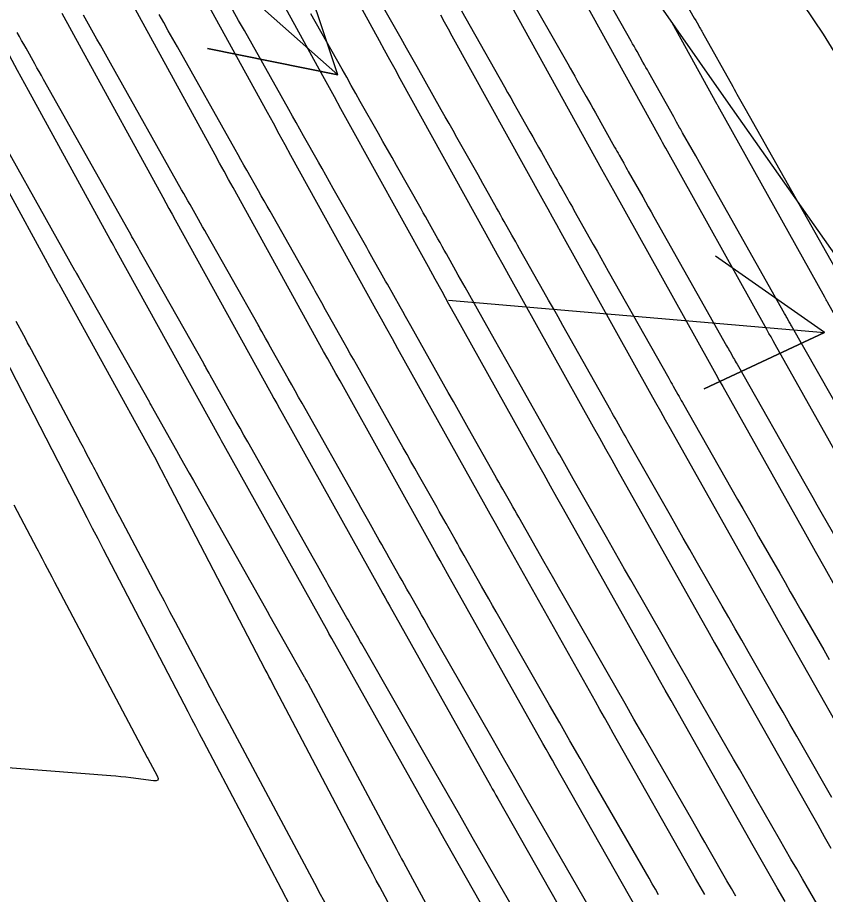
# Model space of a CAD drawing. Extents: x 954385 to 988206, y 1868364 to 1924553.
# Drawn here: x 957587.71 to 957624.12, y 1920242.13 to 1920281.67 of the extents above; entities that cross this region are included whole.
import ezdxf

# ---------------------------------------------------------------- set-up
doc = ezdxf.new("R2010")
doc.units = 0
for name, color, linetype in [('1', 7, 'Continuous'), ('Ex_Major Contours', 7, 'Continuous'), ('Ex_Minor Contours', 7, 'Continuous'), ('Perimeter', 7, 'Continuous'), ('Slopes', 7, 'Continuous')]:
    doc.layers.add(name, color=color, linetype=linetype)

msp = doc.modelspace()

# ---------------------------------------------------------------- linework, layer by layer
at = {"layer": '1'}
for points in [[(957450.815, 1920332.788), (957523.933, 1920382.247), (957528.249, 1920373.093), (957532.507, 1920363.9), (957536.678, 1920354.649), (957540.735, 1920345.321), (957544.536, 1920336.712), (957544.181, 1920336.46), (957544.363, 1920335.701), (957553.229, 1920329.626), (957564.727, 1920325.33), (957576.259, 1920321.058), (957587.884, 1920316.848), (957597.031, 1920310.962), (957602.817, 1920302.803), (957608.305, 1920294.443), (957613.907, 1920286.16), (957619.639, 1920277.964), (957625.387, 1920269.779), (957631.03, 1920261.523), (957636.615, 1920253.228), (957642.475, 1920245.119), (957647.904, 1920236.718)], [(957600.052, 1920287.848), (957604.005, 1920280.634), (957604.239, 1920280.206), (957604.474, 1920279.779), (957604.71, 1920279.351), (957604.945, 1920278.924), (957608.817, 1920271.917), (957609.073, 1920271.454), (957609.33, 1920270.99), (957609.587, 1920270.527), (957609.845, 1920270.064), (957613.659, 1920263.217), (957613.937, 1920262.719), (957614.215, 1920262.222), (957614.493, 1920261.724), (957614.772, 1920261.228), (957618.493, 1920254.603), (957618.811, 1920254.038), (957619.129, 1920253.473), (957619.448, 1920252.908), (957619.767, 1920252.344), (957623.474, 1920245.797), (957623.773, 1920245.27), (957624.072, 1920244.744), (957624.372, 1920244.217)], [(957622.306, 1920241.802), (957621.947, 1920242.432), (957621.588, 1920243.063), (957621.229, 1920243.694), (957620.871, 1920244.325), (957617.164, 1920250.872), (957616.904, 1920251.332), (957616.644, 1920251.792), (957616.385, 1920252.252), (957616.126, 1920252.712), (957612.314, 1920259.499), (957612.022, 1920260.02), (957611.73, 1920260.541), (957611.439, 1920261.062), (957611.148, 1920261.584), (957607.466, 1920268.193), (957607.155, 1920268.751), (957606.845, 1920269.31), (957606.536, 1920269.868), (957606.227, 1920270.427), (957602.585, 1920277.018), (957602.287, 1920277.558), (957601.99, 1920278.098), (957601.693, 1920278.638), (957601.396, 1920279.179), (957597.683, 1920285.955)], [(957636.031, 1920241.897), (957635.562, 1920242.717), (957631.77, 1920249.359), (957631.648, 1920249.572), (957631.527, 1920249.786), (957631.405, 1920250), (957631.284, 1920250.213), (957627.576, 1920256.76), (957627.08, 1920257.638), (957626.584, 1920258.516), (957626.089, 1920259.394), (957625.595, 1920260.273), (957621.854, 1920266.933), (957621.762, 1920267.098), (957621.669, 1920267.264), (957621.576, 1920267.429), (957621.484, 1920267.595), (957616.927, 1920275.776), (957616.855, 1920275.904), (957616.784, 1920276.032), (957616.713, 1920276.161), (957616.642, 1920276.289), (957612.027, 1920284.642)], [(957618.685, 1920242.118), (957618.268, 1920242.853), (957614.56, 1920249.4), (957614.359, 1920249.755), (957614.159, 1920250.111), (957613.958, 1920250.467), (957613.758, 1920250.822), (957609.704, 1920258.04), (957609.474, 1920258.45), (957609.245, 1920258.86), (957609.016, 1920259.27), (957608.787, 1920259.68), (957604.856, 1920266.737), (957604.608, 1920267.183), (957604.36, 1920267.629), (957604.113, 1920268.075), (957603.866, 1920268.521), (957600.035, 1920275.455), (957599.77, 1920275.936), (957599.505, 1920276.417), (957599.24, 1920276.899), (957598.976, 1920277.38), (957595.314, 1920284.062)], [(957609.667, 1920282.736), (957614.034, 1920274.832), (957614.166, 1920274.592), (957614.299, 1920274.352), (957614.433, 1920274.112), (957614.566, 1920273.872), (957618.876, 1920266.136), (957619.03, 1920265.859), (957619.184, 1920265.583), (957619.339, 1920265.307), (957619.494, 1920265.031), (957623.228, 1920258.383), (957623.663, 1920257.609), (957624.099, 1920256.835), (957624.536, 1920256.061), (957624.973, 1920255.288), (957628.681, 1920248.741), (957628.861, 1920248.423), (957629.042, 1920248.105), (957629.223, 1920247.787), (957629.404, 1920247.47), (957633.196, 1920240.828)], [(957615.665, 1920241.381), (957611.957, 1920247.928), (957611.815, 1920248.179), (957611.674, 1920248.43), (957611.532, 1920248.681), (957611.391, 1920248.932), (957607.094, 1920256.582), (957606.927, 1920256.881), (957606.76, 1920257.179), (957606.593, 1920257.477), (957606.426, 1920257.776), (957602.246, 1920265.281), (957602.06, 1920265.614), (957601.875, 1920265.948), (957601.69, 1920266.281), (957601.505, 1920266.615), (957597.426, 1920273.999), (957597.222, 1920274.368), (957597.019, 1920274.736), (957596.817, 1920275.105), (957596.614, 1920275.474), (957592.946, 1920282.169)], [(957589.709, 1920281.864), (957590.143, 1920281.07), (957590.577, 1920280.276), (957594.253, 1920273.567), (957594.394, 1920273.311), (957594.534, 1920273.055), (957594.675, 1920272.799), (957594.816, 1920272.544), (957599.145, 1920264.709), (957599.267, 1920264.488), (957599.39, 1920264.267), (957599.513, 1920264.046), (957599.636, 1920263.825), (957604.066, 1920255.872), (957604.17, 1920255.685), (957604.275, 1920255.498), (957604.379, 1920255.311), (957604.484, 1920255.124), (957609.024, 1920247.042), (957609.106, 1920246.896), (957609.189, 1920246.749), (957609.271, 1920246.603), (957609.354, 1920246.456), (957613.062, 1920239.909)], [(957626.078, 1920247.269), (957622.37, 1920253.816), (957621.992, 1920254.485), (957621.614, 1920255.154), (957621.237, 1920255.823), (957620.861, 1920256.493), (957617.133, 1920263.129), (957616.916, 1920263.516), (957616.699, 1920263.902), (957616.483, 1920264.289), (957616.268, 1920264.676), (957612.205, 1920271.968), (957612.01, 1920272.32), (957611.815, 1920272.671), (957611.62, 1920273.023), (957611.425, 1920273.374), (957607.306, 1920280.83), (957607.132, 1920281.145), (957606.959, 1920281.459), (957606.786, 1920281.774)], [(957639.515, 1920241.835), (957638.985, 1920242.758), (957638.456, 1920243.682), (957637.928, 1920244.606), (957634.136, 1920251.248), (957634.073, 1920251.357), (957634.011, 1920251.467), (957633.949, 1920251.576), (957633.887, 1920251.685), (957630.18, 1920258.232), (957629.624, 1920259.214), (957629.069, 1920260.197), (957628.516, 1920261.18), (957627.963, 1920262.163), (957624.215, 1920268.835), (957624.184, 1920268.89), (957624.154, 1920268.945), (957624.123, 1920268.999), (957624.092, 1920269.054), (957619.287, 1920277.68), (957619.26, 1920277.73), (957619.25, 1920277.746), (957617.216, 1920281.428)], [(957610.982, 1920237.512), (957606.751, 1920244.984), (957606.727, 1920245.026), (957606.704, 1920245.068), (957606.68, 1920245.11), (957606.656, 1920245.152), (957601.874, 1920253.666), (957601.832, 1920253.741), (957601.789, 1920253.817), (957601.747, 1920253.893), (957601.705, 1920253.968), (957597.026, 1920262.368), (957596.965, 1920262.477), (957596.905, 1920262.586), (957596.844, 1920262.695), (957596.784, 1920262.803), (957592.207, 1920271.088), (957592.128, 1920271.231), (957592.049, 1920271.374), (957591.971, 1920271.517), (957591.892, 1920271.661), (957588.208, 1920278.384), (957587.716, 1920279.283), (957587.224, 1920280.183)], [(957607.851, 1920235.293), (957604.033, 1920242.469), (957603.878, 1920242.76), (957603.724, 1920243.052), (957603.569, 1920243.345), (957603.415, 1920243.637), (957599.203, 1920251.644), (957599.121, 1920251.8), (957599.039, 1920251.956), (957598.957, 1920252.113), (957598.875, 1920252.269), (957594.409, 1920260.855), (957594.393, 1920260.887), (957594.377, 1920260.918), (957594.007, 1920261.637), (957593.953, 1920261.741), (957593.898, 1920261.845), (957593.843, 1920261.948), (957593.786, 1920262.051), (957589.597, 1920269.633), (957589.581, 1920269.663), (957589.564, 1920269.693), (957589.547, 1920269.724), (957589.531, 1920269.754), (957585.84, 1920276.491)], [(957587.108, 1920266.368), (957590.593, 1920259.592), (957590.837, 1920259.119), (957591.081, 1920258.646), (957591.325, 1920258.174), (957591.571, 1920257.702), (957595.379, 1920250.38), (957595.552, 1920250.048), (957595.726, 1920249.715), (957595.9, 1920249.383), (957596.074, 1920249.051), (957599.588, 1920242.373), (957599.999, 1920241.592)]]:
    msp.add_lwpolyline(points, dxfattribs=at)
at = {"layer": 'Ex_Major Contours'}
for points in [[(957614.27, 1920240.172), (957611.149, 1920245.595), (957610.636, 1920246.488), (957610.123, 1920247.381), (957609.611, 1920248.275), (957609.1, 1920249.17), (957606.255, 1920254.15), (957606.145, 1920254.343), (957606.034, 1920254.538), (957605.923, 1920254.732), (957605.813, 1920254.926), (957605.372, 1920255.703), (957605.261, 1920255.897), (957605.151, 1920256.091), (957605.041, 1920256.285), (957604.931, 1920256.48), (957604.466, 1920257.301), (957604.351, 1920257.503), (957604.237, 1920257.705), (957604.123, 1920257.907), (957604.01, 1920258.109), (957603.537, 1920258.947), (957603.421, 1920259.154), (957603.304, 1920259.361), (957603.187, 1920259.568), (957603.071, 1920259.775), (957600.536, 1920264.274), (957600.38, 1920264.552), (957600.223, 1920264.83), (957600.067, 1920265.108), (957599.91, 1920265.387), (957599.057, 1920266.908), (957599.015, 1920266.983), (957598.973, 1920267.057), (957598.931, 1920267.132), (957598.889, 1920267.207), (957598.721, 1920267.507), (957598.679, 1920267.582), (957598.637, 1920267.657), (957598.594, 1920267.731), (957598.552, 1920267.806), (957596.239, 1920271.901), (957596.145, 1920272.068), (957596.05, 1920272.235), (957595.956, 1920272.402), (957595.861, 1920272.569), (957595.484, 1920273.236), (957595.39, 1920273.403), (957595.295, 1920273.57), (957595.201, 1920273.737), (957595.107, 1920273.904), (957591.9, 1920279.614), (957591.748, 1920279.884), (957591.596, 1920280.155), (957591.444, 1920280.425), (957591.292, 1920280.696), (957590.685, 1920281.778)], [(957607.719, 1920281.974), (957607.916, 1920281.625), (957608.113, 1920281.277), (957609.659, 1920278.543), (957609.8, 1920278.295), (957609.94, 1920278.047), (957610.08, 1920277.799), (957610.221, 1920277.551), (957610.801, 1920276.523), (957610.931, 1920276.292), (957611.061, 1920276.061), (957611.191, 1920275.83), (957611.321, 1920275.599), (957611.963, 1920274.454), (957612.031, 1920274.332), (957612.099, 1920274.21), (957612.168, 1920274.088), (957612.236, 1920273.966), (957612.51, 1920273.478), (957612.579, 1920273.356), (957612.647, 1920273.234), (957612.716, 1920273.112), (957612.785, 1920272.99), (957613.66, 1920271.436), (957613.829, 1920271.137), (957613.998, 1920270.837), (957614.167, 1920270.538), (957614.335, 1920270.238), (957617.058, 1920265.406), (957617.11, 1920265.315), (957617.161, 1920265.224), (957617.213, 1920265.132), (957617.264, 1920265.041), (957617.471, 1920264.676), (957617.523, 1920264.585), (957617.574, 1920264.494), (957617.626, 1920264.403), (957617.678, 1920264.312), (957620.162, 1920259.94), (957620.399, 1920259.523), (957620.636, 1920259.107), (957620.874, 1920258.691), (957621.111, 1920258.274), (957622.062, 1920256.61), (957622.3, 1920256.194), (957622.538, 1920255.778), (957622.776, 1920255.363), (957623.015, 1920254.948), (957624.043, 1920253.16), (957624.294, 1920252.724)]]:
    msp.add_lwpolyline(points, dxfattribs=at)
at = {"layer": 'Ex_Minor Contours'}
for points in [[(957615.246, 1920286.887), (957618.213, 1920281.642), (957618.274, 1920281.534), (957618.335, 1920281.427), (957618.456, 1920281.212), (957618.487, 1920281.158), (957618.517, 1920281.104), (957618.547, 1920281.051), (957618.577, 1920280.997), (957619.944, 1920278.558), (957620.007, 1920278.446), (957620.086, 1920278.305), (957620.118, 1920278.248), (957620.134, 1920278.22), (957620.375, 1920277.792), (957620.492, 1920277.585), (957624.888, 1920269.785)], [(957626.221, 1920261.384), (957622.597, 1920267.762), (957622.57, 1920267.808), (957622.544, 1920267.855), (957622.517, 1920267.902), (957622.49, 1920267.949), (957622.384, 1920268.137), (957622.357, 1920268.184), (957622.331, 1920268.231), (957622.304, 1920268.278), (957622.278, 1920268.325), (957618.44, 1920275.136), (957618.275, 1920275.428), (957618.111, 1920275.72), (957617.684, 1920276.477), (957617.651, 1920276.536), (957617.617, 1920276.596), (957617.584, 1920276.655), (957617.55, 1920276.715), (957617.417, 1920276.953), (957617.35, 1920277.071), (957617.283, 1920277.19), (957616.165, 1920279.186), (957616.098, 1920279.305), (957616.032, 1920279.423), (957615.965, 1920279.542), (957615.898, 1920279.661), (957615.63, 1920280.135), (957615.563, 1920280.253), (957615.496, 1920280.372), (957615.429, 1920280.49), (957615.362, 1920280.609), (957612.868, 1920285.017)], [(957624.416, 1920246.504), (957623.14, 1920248.731), (957622.832, 1920249.268), (957622.524, 1920249.805), (957622.215, 1920250.342), (957621.907, 1920250.879), (957620.642, 1920253.077), (957620.348, 1920253.588), (957620.055, 1920254.099), (957619.762, 1920254.61), (957619.469, 1920255.122), (957618.3, 1920257.169), (957618.008, 1920257.681), (957617.716, 1920258.193), (957617.424, 1920258.705), (957617.133, 1920259.218), (957615.218, 1920262.587), (957615.154, 1920262.7), (957615.09, 1920262.814), (957615.025, 1920262.927), (957614.961, 1920263.04), (957614.705, 1920263.493), (957614.641, 1920263.607), (957614.577, 1920263.72), (957614.513, 1920263.833), (957614.449, 1920263.947), (957612.283, 1920267.789), (957612.071, 1920268.166), (957611.859, 1920268.542), (957611.647, 1920268.918), (957611.435, 1920269.295), (957610.335, 1920271.247), (957610.249, 1920271.4), (957610.163, 1920271.553), (957610.076, 1920271.707), (957609.99, 1920271.86), (957609.646, 1920272.473), (957609.56, 1920272.626), (957609.474, 1920272.78), (957609.388, 1920272.933), (957609.302, 1920273.086), (957608.801, 1920273.98), (957608.689, 1920274.18), (957608.576, 1920274.38), (957608.464, 1920274.58), (957608.351, 1920274.78), (957607.516, 1920276.259), (957607.339, 1920276.572), (957607.162, 1920276.885), (957606.985, 1920277.198), (957606.808, 1920277.511), (957605.716, 1920279.441), (957605.475, 1920279.867), (957605.235, 1920280.293), (957604.994, 1920280.72), (957604.755, 1920281.146), (957603.738, 1920282.955)], [(957610.49, 1920283.147), (957612.511, 1920279.576), (957612.614, 1920279.393), (957612.718, 1920279.21), (957612.822, 1920279.026), (957612.925, 1920278.843), (957613.34, 1920278.109), (957613.443, 1920277.926), (957613.547, 1920277.742), (957613.65, 1920277.559), (957613.753, 1920277.375), (957614.623, 1920275.822), (957614.674, 1920275.732), (957614.725, 1920275.641), (957614.776, 1920275.55), (957614.827, 1920275.459), (957615.03, 1920275.096), (957615.081, 1920275.006), (957615.132, 1920274.915), (957615.183, 1920274.824), (957615.234, 1920274.734), (957615.885, 1920273.578), (957616.011, 1920273.355), (957616.136, 1920273.132), (957616.262, 1920272.91), (957616.388, 1920272.687), (957619.668, 1920266.866), (957619.707, 1920266.796), (957619.746, 1920266.727), (957619.785, 1920266.658), (957619.824, 1920266.589), (957619.981, 1920266.313), (957620.02, 1920266.244), (957620.059, 1920266.175), (957620.098, 1920266.106), (957620.137, 1920266.037), (957623.192, 1920260.662), (957623.374, 1920260.341), (957623.557, 1920260.021), (957623.739, 1920259.7), (957623.922, 1920259.38), (957624.654, 1920258.098)], [(957616.604, 1920242.109), (957616.461, 1920242.358), (957616.318, 1920242.607), (957616.175, 1920242.855), (957613.522, 1920247.465), (957613.064, 1920248.263), (957612.606, 1920249.061), (957612.149, 1920249.859), (957611.692, 1920250.658), (957609.285, 1920254.872), (957609.12, 1920255.162), (957608.955, 1920255.451), (957608.789, 1920255.741), (957608.625, 1920256.031), (957607.84, 1920257.413), (957607.738, 1920257.592), (957607.636, 1920257.772), (957607.534, 1920257.951), (957607.432, 1920258.131), (957607.025, 1920258.849), (957606.924, 1920259.029), (957606.822, 1920259.209), (957606.721, 1920259.388), (957606.619, 1920259.568), (957605.787, 1920261.044), (957605.615, 1920261.35), (957605.443, 1920261.656), (957605.27, 1920261.962), (957605.098, 1920262.268), (957602.986, 1920266.017), (957602.847, 1920266.264), (957602.708, 1920266.511), (957602.569, 1920266.758), (957602.43, 1920267.005), (957601.717, 1920268.276), (957601.657, 1920268.382), (957601.598, 1920268.488), (957601.538, 1920268.594), (957601.479, 1920268.7), (957601.241, 1920269.125), (957601.181, 1920269.231), (957601.122, 1920269.337), (957601.062, 1920269.444), (957601.002, 1920269.55), (957599.09, 1920272.934), (957598.959, 1920273.166), (957598.828, 1920273.398), (957598.697, 1920273.629), (957598.566, 1920273.861), (957598.042, 1920274.787), (957597.911, 1920275.019), (957597.78, 1920275.251), (957597.65, 1920275.483), (957597.519, 1920275.715), (957594.917, 1920280.346), (957594.712, 1920280.711), (957594.507, 1920281.077), (957594.302, 1920281.442), (957594.097, 1920281.807)], [(957620.084, 1920242.046), (957619.884, 1920242.395), (957619.683, 1920242.744), (957618.883, 1920244.142), (957618.682, 1920244.491), (957618.482, 1920244.84), (957618.281, 1920245.189), (957618.081, 1920245.538), (957615.895, 1920249.336), (957615.492, 1920250.038), (957615.089, 1920250.74), (957614.686, 1920251.443), (957614.284, 1920252.146), (957612.315, 1920255.594), (957612.095, 1920255.98), (957611.875, 1920256.365), (957611.655, 1920256.751), (957611.436, 1920257.137), (957610.299, 1920259.137), (957610.21, 1920259.295), (957610.12, 1920259.452), (957610.031, 1920259.61), (957609.942, 1920259.767), (957609.585, 1920260.397), (957609.496, 1920260.555), (957609.407, 1920260.712), (957609.318, 1920260.87), (957609.229, 1920261.028), (957608.038, 1920263.142), (957607.81, 1920263.547), (957607.581, 1920263.952), (957607.353, 1920264.356), (957607.125, 1920264.761), (957605.436, 1920267.76), (957605.314, 1920267.976), (957605.193, 1920268.192), (957605.071, 1920268.407), (957604.95, 1920268.623), (957604.378, 1920269.644), (957604.3, 1920269.781), (957604.223, 1920269.919), (957604.146, 1920270.056), (957604.069, 1920270.194), (957603.761, 1920270.744), (957603.684, 1920270.881), (957603.607, 1920271.018), (957603.529, 1920271.156), (957603.452, 1920271.293), (957601.941, 1920273.967), (957601.774, 1920274.263), (957601.606, 1920274.56), (957601.438, 1920274.856), (957601.271, 1920275.153), (957600.6, 1920276.339), (957600.432, 1920276.635), (957600.265, 1920276.932), (957600.098, 1920277.228), (957599.931, 1920277.525), (957597.935, 1920281.078), (957597.676, 1920281.539), (957597.418, 1920281.999)], [(957625.137, 1920239.295), (957623.086, 1920242.828), (957622.826, 1920243.276), (957622.566, 1920243.725), (957622.308, 1920244.174), (957622.05, 1920244.624), (957621.019, 1920246.423), (957620.761, 1920246.873), (957620.503, 1920247.323), (957620.245, 1920247.772), (957619.986, 1920248.222), (957618.269, 1920251.206), (957617.92, 1920251.813), (957617.572, 1920252.42), (957617.224, 1920253.027), (957616.877, 1920253.634), (957615.345, 1920256.317), (957615.07, 1920256.798), (957614.796, 1920257.279), (957614.521, 1920257.761), (957614.248, 1920258.242), (957612.759, 1920260.862), (957612.682, 1920260.998), (957612.605, 1920261.133), (957612.528, 1920261.268), (957612.452, 1920261.404), (957612.145, 1920261.945), (957612.068, 1920262.081), (957611.992, 1920262.216), (957611.915, 1920262.352), (957611.839, 1920262.487), (957610.231, 1920265.34), (957609.976, 1920265.794), (957609.72, 1920266.247), (957609.465, 1920266.7), (957609.21, 1920267.153), (957607.885, 1920269.504), (957607.781, 1920269.688), (957607.678, 1920269.873), (957607.574, 1920270.057), (957607.47, 1920270.242), (957607.038, 1920271.012), (957606.943, 1920271.18), (957606.849, 1920271.349), (957606.754, 1920271.518), (957606.659, 1920271.687), (957606.281, 1920272.362), (957606.186, 1920272.531), (957606.091, 1920272.699), (957605.997, 1920272.868), (957605.901, 1920273.037), (957604.792, 1920275), (957604.588, 1920275.361), (957604.384, 1920275.722), (957604.18, 1920276.084), (957603.975, 1920276.445), (957603.158, 1920277.89), (957602.954, 1920278.251), (957602.75, 1920278.612), (957602.546, 1920278.974), (957602.343, 1920279.336), (957600.934, 1920281.844)], [(957612.364, 1920237.489), (957608.776, 1920243.724), (957608.208, 1920244.713), (957607.64, 1920245.702), (957607.073, 1920246.691), (957606.507, 1920247.682), (957603.226, 1920253.427), (957603.169, 1920253.525), (957603.113, 1920253.624), (957603.057, 1920253.722), (957603.002, 1920253.82), (957602.778, 1920254.214), (957602.722, 1920254.312), (957602.666, 1920254.41), (957602.611, 1920254.509), (957602.555, 1920254.607), (957601.775, 1920255.985), (957601.714, 1920256.093), (957601.652, 1920256.201), (957601.591, 1920256.309), (957601.531, 1920256.417), (957601.226, 1920256.958), (957601.104, 1920257.174), (957601.043, 1920257.282), (957598.087, 1920262.53), (957597.912, 1920262.84), (957597.738, 1920263.149), (957597.564, 1920263.459), (957597.39, 1920263.769), (957596.396, 1920265.54), (957596.347, 1920265.627), (957596.298, 1920265.714), (957596.201, 1920265.888), (957596.176, 1920265.932), (957596.152, 1920265.976), (957596.127, 1920266.019), (957596.102, 1920266.063), (957593.388, 1920270.869), (957593.33, 1920270.971), (957593.272, 1920271.073), (957593.215, 1920271.175), (957593.157, 1920271.277), (957592.926, 1920271.685), (957592.868, 1920271.787), (957592.811, 1920271.889), (957592.753, 1920271.991), (957592.696, 1920272.094), (957588.882, 1920278.881), (957588.784, 1920279.057), (957588.685, 1920279.233), (957588.586, 1920279.408), (957588.488, 1920279.584), (957588.093, 1920280.287), (957587.995, 1920280.462), (957587.896, 1920280.638), (957587.798, 1920280.814), (957587.7, 1920280.99)], [(957585.865, 1920278.149), (957590.284, 1920270.283), (957590.305, 1920270.246), (957590.326, 1920270.208), (957590.347, 1920270.171), (957590.368, 1920270.134), (957590.473, 1920269.948), (957590.536, 1920269.836), (957593.653, 1920264.319), (957593.68, 1920264.27), (957593.736, 1920264.172), (957594.87, 1920262.15), (957595.062, 1920261.809), (957595.253, 1920261.468), (957595.445, 1920261.128), (957595.637, 1920260.787), (957599.016, 1920254.789), (957599.068, 1920254.697), (957599.078, 1920254.679), (957600.179, 1920252.735), (957600.196, 1920252.705), (957600.633, 1920251.94), (957600.643, 1920251.921), (957600.654, 1920251.902), (957600.679, 1920251.853), (957600.69, 1920251.834), (957600.695, 1920251.825), (957600.747, 1920251.73), (957600.757, 1920251.711), (957600.767, 1920251.692), (957600.778, 1920251.673), (957600.788, 1920251.654), (957604.788, 1920244.168), (957604.865, 1920244.023), (957604.943, 1920243.878), (957605.022, 1920243.733), (957605.1, 1920243.587), (957609.4, 1920235.638)], [(957601.631, 1920241.637), (957601.368, 1920242.128), (957601.105, 1920242.618), (957597.035, 1920250.236), (957596.963, 1920250.37), (957596.892, 1920250.505), (957596.821, 1920250.639), (957596.749, 1920250.773), (957596.465, 1920251.31), (957596.394, 1920251.444), (957596.323, 1920251.579), (957596.252, 1920251.713), (957596.181, 1920251.847), (957594.829, 1920254.404), (957594.58, 1920254.875), (957594.331, 1920255.346), (957594.082, 1920255.817), (957593.833, 1920256.288), (957592.452, 1920258.901), (957592.321, 1920259.149), (957592.19, 1920259.397), (957592.06, 1920259.645), (957591.929, 1920259.893), (957591.265, 1920261.16), (957591.206, 1920261.272), (957591.148, 1920261.383), (957591.089, 1920261.495), (957591.031, 1920261.606), (957590.796, 1920262.052), (957590.738, 1920262.163), (957590.679, 1920262.275), (957590.62, 1920262.386), (957590.561, 1920262.497), (957588.337, 1920266.687), (957588.252, 1920266.847), (957588.167, 1920267.007), (957588.082, 1920267.167), (957587.997, 1920267.327), (957587.657, 1920267.968)], [(957587.541, 1920259.698), (957588.574, 1920257.733), (957588.634, 1920257.618), (957588.695, 1920257.502), (957588.816, 1920257.271), (957588.847, 1920257.214), (957588.877, 1920257.156), (957588.907, 1920257.098), (957588.938, 1920257.041), (957589.25, 1920256.45), (957589.375, 1920256.214), (957589.499, 1920255.979), (957593.557, 1920248.304), (957593.583, 1920248.255), (957594.001, 1920247.474), (957594.044, 1920247.361), (957594.032, 1920247.286), (957593.966, 1920247.248), (957593.845, 1920247.249), (957592.81, 1920247.385), (957592.587, 1920247.412), (957592.365, 1920247.437), (957592.142, 1920247.458), (957591.919, 1920247.477), (957585.906, 1920247.939)]]:
    msp.add_lwpolyline(points, dxfattribs=at)
at = {"layer": 'Perimeter'}
msp.add_lwpolyline([(957549.482, 1920339.164), (957560.756, 1920334.717), (957570.908, 1920329.511), (957581.076, 1920324.316), (957590.795, 1920318.817), (957593.82, 1920317.217), (957602.826, 1920314.882), (957607.972, 1920306.291), (957613.378, 1920297.874), (957618.787, 1920289.46), (957622.216, 1920283.607), (957624.02, 1920280.927), (957629.264, 1920272.401), (957634.701, 1920264.006), (957640.225, 1920255.67), (957645.505, 1920247.168)], dxfattribs=at)
at = {"layer": 'Slopes'}
for points in [[(957557.131, 1920318.928), (957602.153, 1920279.081), (957596.274, 1920280.278), (957602.153, 1920279.081), (957600.25, 1920284.771)], [(957607.131, 1920268.928), (957624.086, 1920267.47), (957618.652, 1920264.926), (957624.086, 1920267.47), (957619.166, 1920270.904)]]:
    msp.add_lwpolyline(points, dxfattribs=at)

doc.saveas('drawing.dxf')
